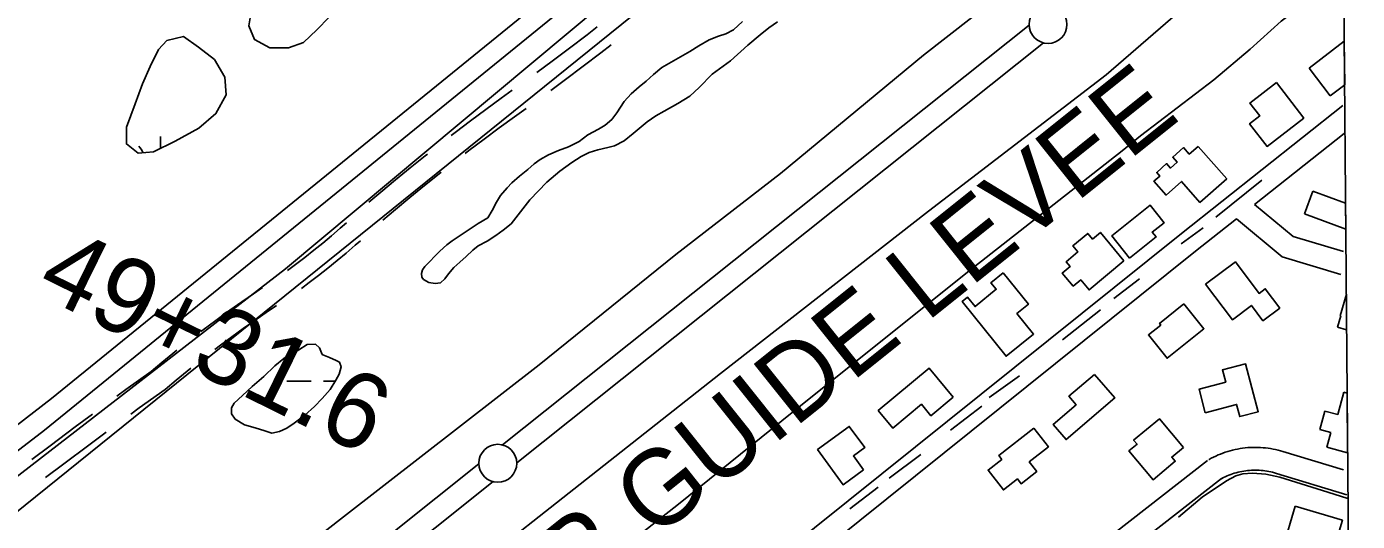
# Model space of a CAD drawing. Extents: x 3535183 to 3573198, y 534952 to 560562.
# Drawn here: x 3569207 to 3570964, y 550793 to 551446 of the extents above; entities that cross this region are included whole.
import ezdxf

# ---------------------------------------------------------------- set-up
doc = ezdxf.new("R2010")
doc.units = 0
for name, color, linetype in [('V-BLDG-OTLN', 7, 'Continuous'), ('V-GRID-FRAM', 7, 'Continuous'), ('V-LEVE-IDEN', 7, 'Continuous'), ('V-LEVE-TOET', 7, 'Continuous'), ('V-ROAD-CNTR', 7, 'Continuous'), ('V-SURV-IDEN', 7, 'Continuous'), ('V-SURV-LINE', 7, 'Continuous'), ('V-TOPO-SHOR', 7, 'Continuous'), ('V-UTIL-LINE', 7, 'Continuous'), ('V-WETL-SWMP', 7, 'Continuous')]:
    doc.layers.add(name, color=color, linetype=linetype)

msp = doc.modelspace()

# ---------------------------------------------------------------- linework, layer by layer
at = {"layer": 'V-BLDG-OTLN'}
for p, q in [((3570899.9, 551391.1), (3570946.3, 551426.6)), ((3570946.3, 551426.6), (3570946.8, 551369.1)), ((3570927.8, 551354.6), (3570899.9, 551391.1)), ((3570946.8, 551369.1), (3570927.8, 551354.6)), ((3570893.7, 551198.7), (3570904.9, 551228.9)), ((3570904.9, 551228.9), (3570948, 551213)), ((3570948, 551213), (3570948.3, 551178.5)), ((3570948.3, 551178.5), (3570893.7, 551198.7)), ((3570941, 551064.4), (3570949, 551092.8)), ((3570949, 551092.8), (3570949.3, 551046.1)), ((3570937.4, 551049.4), (3570941.5, 551064.3)), ((3570941.5, 551064.3), (3570941, 551064.4)), ((3570949.3, 551046.1), (3570937.4, 551049.4)), ((3570937.6, 550934.2), (3570945.6, 550963.8)), ((3570945.6, 550963.8), (3570950, 550962.6)), ((3570950, 550962.6), (3570950.6, 550883.6)), ((3570914.1, 550914.5), (3570920.7, 550938.7)), ((3570920.7, 550938.7), (3570937.6, 550934.2)), ((3570928.3, 550910.6), (3570914.1, 550914.5)), ((3570923, 550891.1), (3570928.3, 550910.6)), ((3570950.6, 550883.6), (3570923, 550891.1))]:
    msp.add_line(p, q, dxfattribs=at)
for points in [[(3570856.6, 551372), (3570892.7, 551325.2), (3570844.3, 551287.8), (3570821.2, 551317.7), (3570834.6, 551328.1), (3570821.6, 551345)], [(3570753.4, 551287.9), (3570791.2, 551245.1), (3570755.7, 551213.9), (3570731.3, 551241.6), (3570711, 551223.7), (3570695.1, 551241.8), (3570702.9, 551248.7), (3570698.7, 551253.6), (3570711.7, 551265.1), (3570716.8, 551259.2), (3570725.8, 551267.1), (3570719.9, 551273.8), (3570734, 551286.3), (3570741.6, 551277.6)], [(3570662.8, 551140.5), (3570639.4, 551169.8), (3570690.1, 551210.2), (3570708.4, 551187.2), (3570692.8, 551174.8), (3570697.8, 551168.5)], [(3570655.5, 551136.9), (3570609.5, 551098.5), (3570598.4, 551111.8), (3570588.5, 551103.6), (3570574.1, 551120.8), (3570584.3, 551129.4), (3570579.1, 551135.6), (3570594.6, 551148.6), (3570587.9, 551156.6), (3570607.7, 551173.1), (3570614, 551165.6), (3570624.3, 551174.3)], [(3570763.3, 551106.2), (3570802.5, 551135.6), (3570833.8, 551093.9), (3570842, 551100.1), (3570861.1, 551074.7), (3570838.8, 551058), (3570823.7, 551078.1), (3570798.5, 551059.2)], [(3570496, 551121), (3570529.4, 551079.7), (3570514.3, 551067.4), (3570536.1, 551040.4), (3570499.9, 551011.2), (3570441.8, 551083.2), (3570449, 551089), (3570458.9, 551076.7), (3570487, 551099.4), (3570480, 551108.1)], [(3570734.7, 551080.2), (3570761, 551047.3), (3570712.4, 551008.4), (3570687.8, 551039.2), (3570704.1, 551052.3), (3570702.4, 551054.4)], [(3570762.8, 550936.7), (3570754.7, 550967.6), (3570789.8, 550976.9), (3570785.5, 550993), (3570815.9, 551001), (3570832.6, 550937.9), (3570808.3, 550931.5), (3570804.1, 550947.6)], [(3570430.1, 550957), (3570400.8, 550932.7), (3570388.2, 550947.9), (3570350.3, 550916.5), (3570331.2, 550939.4), (3570398.5, 550995.2)], [(3570616.7, 550987.2), (3570643.3, 550956.1), (3570579.1, 550901.3), (3570562.1, 550921.3), (3570592.4, 550947.2), (3570582.9, 550958.4)], [(3570311.7, 550861.5), (3570284.8, 550841.8), (3570251.1, 550888), (3570293, 550918.7), (3570313.5, 550890.7), (3570298.4, 550879.7)], [(3570536.6, 550916.4), (3570555.8, 550891.7), (3570530.4, 550871.9), (3570540.3, 550859.2), (3570519.6, 550843), (3570514.8, 550849.3), (3570496.4, 550834.9), (3570476.1, 550861), (3570494.3, 550875.2), (3570490.4, 550880.3)], [(3570733.9, 550891), (3570718.6, 550878.1), (3570723.2, 550872.7), (3570693.9, 550848.2), (3570662.1, 550886.3), (3570672.7, 550895.1), (3570668.2, 550900.4), (3570702.3, 550928.8)], [(3570881.5, 550813.3), (3570943.7, 550794.8), (3570927.3, 550739.5), (3570865.1, 550758)]]:
    msp.add_lwpolyline(points, close=True, dxfattribs=at)
at = {"layer": 'V-GRID-FRAM'}
msp.add_lwpolyline([(3539245.8, 558535.3), (3570887.5, 558774.6), (3571033, 540592.1), (3539375.4, 540352.7), (3539245.8, 558535.3)], dxfattribs=at)
at = {"layer": 'V-LEVE-TOET'}
for points in [[(3568574.3, 549772.8), (3568699.5, 550006.5), (3568725.3, 550052.6), (3568744.2, 550082.1), (3568764.3, 550105.4), (3568785.9, 550128), (3568814.3, 550152), (3568848.3, 550173.8), (3568930.1, 550230.5), (3569050.1, 550319.3), (3569078.6, 550339.8), (3569121.6, 550376.1), (3569270.2, 550501.9), (3569397.9, 550609.4), (3569519.4, 550716.8), (3569625.5, 550799.5), (3569728.2, 550878.8), (3569883.6, 550999.8), (3570064, 551145.5), (3570202, 551252.1), (3570390.8, 551408.1), (3570518.4, 551507.9), (3570652.3, 551611.1), (3570783.5, 551719.2)], [(3570866.7, 551585.5), (3570632.1, 551382.2), (3570397.6, 551202.5), (3570122.9, 550988.5), (3569883.5, 550799.8), (3569665, 550627.5), (3569511, 550508.5), (3569259.2, 550315.1), (3569078.1, 550174.2), (3568917.1, 550048.4), (3568854.7, 549992.3), (3568833.1, 549965.5), (3568810, 549927.1), (3568793.2, 549889.2), (3568752.6, 549804), (3568679.2, 549666.5)]]:
    msp.add_lwpolyline(points, dxfattribs=at)
at = {"layer": 'V-ROAD-CNTR'}
for points in [[(3569880.5, 551385.2), (3569900.7, 551400.1), (3569923.9, 551417.4), (3569947, 551435), (3569960.4, 551445.3)], [(3569898.9, 551361.5), (3569918.6, 551376), (3569942, 551393.5), (3569965.3, 551411.1), (3569978.8, 551421.6)], [(3569767.7, 551302.3), (3569772.9, 551306.3), (3569793, 551321.5), (3569813.2, 551336.5), (3569833.5, 551351.3), (3569848.1, 551361.8)], [(3569786.1, 551278.6), (3569791.1, 551282.4), (3569811, 551297.5), (3569830.9, 551312.3), (3569851.1, 551327), (3569866.5, 551338)], [(3570731.3, 551173.2), (3570944.4, 551341.6)], [(3570827.9, 551211.3), (3570946, 551304.7)], [(3569659, 551214.1), (3569674.7, 551227.5), (3569694.1, 551243.6), (3569713.6, 551259.6), (3569733.2, 551275.3), (3569736.2, 551277.7)], [(3569677.4, 551190.4), (3569694, 551204.6), (3569713.2, 551220.5), (3569732.4, 551236.3), (3569751.9, 551251.8), (3569754.6, 551254)], [(3570945.3, 551149.3), (3570878.8, 551169.1), (3570827.9, 551211.3)], [(3569551.7, 551124.3), (3569562.3, 551132.2), (3569574.4, 551141.4), (3569586.3, 551150.8), (3569598.1, 551160.3), (3569609.8, 551170.1), (3569621.3, 551180), (3569629.4, 551187.2)], [(3570749.9, 551149.7), (3570803.8, 551192.3)], [(3570941.5, 551119.1), (3570864.3, 551142.2), (3570803.8, 551192.3)], [(3569570.1, 551100.6), (3569580.3, 551108.2), (3569592.7, 551117.7), (3569605, 551127.3), (3569617.2, 551137.2), (3569629.2, 551147.2), (3569641, 551157.4), (3569647.8, 551163.4)], [(3569807.3, 550432.5), (3570731.2, 551173.2)], [(3569826, 550409.1), (3570750, 551149.7)], [(3569437.3, 551043.6), (3569445.2, 551049.6), (3569460.4, 551060.9), (3569475.7, 551072), (3569491.2, 551082.9), (3569506.7, 551093.6), (3569518.7, 551101.7)], [(3569455.7, 551019.9), (3569463.2, 551025.6), (3569478.1, 551036.7), (3569493.2, 551047.6), (3569508.3, 551058.3), (3569523.6, 551068.8), (3569537.1, 551077.9)], [(3569326.3, 550958.4), (3569338.4, 550967.2), (3569371.6, 550991.2), (3569385.7, 551002.9), (3569400.4, 551014.8), (3569405.7, 551019.1)], [(3569344.7, 550934.7), (3569356, 550943), (3569390, 550967.5), (3569404.7, 550979.7), (3569419.1, 550991.4), (3569424.1, 550995.4)], [(3569214, 550874.8), (3569238.2, 550893.2), (3569271.5, 550918), (3569294.1, 550934.8)], [(3569232.4, 550851.1), (3569256.3, 550869.2), (3569289.4, 550894), (3569312.4, 550911)], [(3570865.2, 550885.4), (3570862.1, 550886.3), (3570858.9, 550887.2), (3570855.6, 550888), (3570852.3, 550888.7), (3570849, 550889.3), (3570845.7, 550889.8), (3570842.3, 550890.2), (3570839, 550890.5), (3570835.6, 550890.7), (3570832.3, 550890.9), (3570828.9, 550890.9), (3570825.5, 550890.9), (3570822.2, 550890.8), (3570818.8, 550890.6), (3570815.5, 550890.2), (3570812.1, 550889.8), (3570808.8, 550889.4), (3570805.5, 550888.8), (3570802.2, 550888.1), (3570798.9, 550887.4), (3570795.7, 550886.5), (3570792.4, 550885.6), (3570789.2, 550884.5), (3570786, 550883.4), (3570782.9, 550882.2), (3570779.8, 550881), (3570776.7, 550879.6), (3570773.7, 550878.2), (3570770.7, 550876.6), (3570767.8, 550875.1), (3570767.6, 550875)], [(3570945.4, 550861.3), (3570865.3, 550885.4)], [(3570765.7, 550873.7), (3570219.4, 550447.7)], [(3570856.7, 550856.7), (3570854.1, 550857.4), (3570851.6, 550858.1), (3570849.1, 550858.7), (3570846.6, 550859.2), (3570844.1, 550859.7), (3570841.6, 550860), (3570839, 550860.4), (3570836.5, 550860.6), (3570833.9, 550860.8), (3570831.4, 550860.9), (3570828.8, 550860.9), (3570826.3, 550860.9), (3570823.7, 550860.8), (3570821.2, 550860.6), (3570818.6, 550860.4), (3570816.1, 550860.1), (3570813.6, 550859.7), (3570811.1, 550859.3), (3570808.6, 550858.8), (3570806.1, 550858.2), (3570803.6, 550857.6), (3570801.1, 550856.9), (3570798.7, 550856.1), (3570796.3, 550855.2), (3570793.9, 550854.3), (3570791.6, 550853.4), (3570789.2, 550852.3), (3570786.9, 550851.2), (3570784.6, 550850.1), (3570782.3, 550848.8), (3570782.3, 550848.8)], [(3570784.1, 550850), (3570237.8, 550424.1)], [(3570949.6, 550828.6), (3570856.6, 550856.7)]]:
    msp.add_lwpolyline(points, dxfattribs=at)
at = {"layer": 'V-SURV-LINE'}
for points in [[(3569835.4, 550894.2), (3570530.4, 551447.9)], [(3570549.1, 551424.4), (3569854.1, 550870.7)], [(3568799.9, 550068.3), (3569804.2, 550869.3)], [(3569822.9, 550845.8), (3568818.6, 550044.9)]]:
    msp.add_lwpolyline(points, dxfattribs=at)
for centre in [(3570555.3, 551448.6), (3569829.1, 550870)]:
    msp.add_circle(centre, 25, dxfattribs=at)
at = {"layer": 'V-TOPO-SHOR'}
for p, q in [((3570837.4, 551243.2), (3570776.9, 551194.6)), ((3570760.1, 551180.5), (3570731.1, 551159.5)), ((3570676.1, 551113.3), (3570642, 551087.2)), ((3570624.7, 551072.2), (3570574.3, 551032.6)), ((3570517.8, 550985.4), (3570477.6, 550956.8)), ((3570467.9, 550945.3), (3570426.7, 550913.7)), ((3570387.5, 550881.6), (3570345.8, 550850.5)), ((3570331.1, 550838.5), (3570293.9, 550809.9))]:
    msp.add_line(p, q, dxfattribs=at)
for points in [[(3570945.6, 551516.1), (3570926.1, 551501.5), (3570863, 551452.9), (3570822, 551416.1), (3570773.9, 551375.5), (3570677.5, 551301.6)], [(3570198.2, 551452.1), (3570186.9, 551444.3), (3570175.2, 551435), (3570159, 551421.2), (3570136.4, 551400.8), (3570112.2, 551383), (3570094.8, 551365.3), (3570082.5, 551353.9), (3570066.9, 551344.3), (3570048.8, 551334.5), (3570037.9, 551328.3), (3570026.3, 551320.3), (3570007.9, 551305), (3569996.1, 551295.1), (3569983.3, 551288.5), (3569974.3, 551286.3), (3569961.1, 551283.3), (3569949.5, 551280), (3569939.1, 551274.5), (3569926.8, 551266.7), (3569911.2, 551255.3), (3569894, 551240.6), (3569871.4, 551217.5), (3569846.9, 551185.8), (3569836.3, 551177.5), (3569826.7, 551170.2), (3569814.9, 551162.9), (3569803.1, 551156.5), (3569796.1, 551151), (3569787.5, 551142.8), (3569778.9, 551135), (3569771.2, 551128.3), (3569764.2, 551119.8), (3569759.3, 551113.4), (3569753.7, 551108.1), (3569746.6, 551107.2), (3569738.2, 551108.2), (3569731.1, 551112.2), (3569728.8, 551115.5), (3569728.4, 551120.3), (3569729.6, 551124.9), (3569732.9, 551129.3), (3569752.6, 551149.9), (3569761.7, 551158.2), (3569769.1, 551163.5), (3569784.7, 551174), (3569803.3, 551186.1), (3569816, 551193.8), (3569821.9, 551203.3), (3569827.3, 551214.1), (3569832.9, 551223.3), (3569841.3, 551233.2), (3569847.8, 551239.8), (3569857.6, 551248.5), (3569868.7, 551257.2), (3569877.3, 551265), (3569885, 551270.7), (3569896.1, 551276.9), (3569909.1, 551282.3), (3569922.3, 551287.3), (3569936.5, 551294.4), (3569947.8, 551302.9), (3569961.8, 551310.4), (3569971, 551315.8), (3569979.4, 551323.2), (3569986, 551332.1)], [(3570045.5, 551392), (3570082.7, 551412.8), (3570094.3, 551420.5), (3570108.2, 551428.3), (3570120.2, 551433.1), (3570130, 551436.4), (3570140.2, 551441.5), (3570152, 551452.5)], [(3569986, 551332.1), (3569996, 551347.1), (3570005.1, 551357.2), (3570015.5, 551366.4), (3570025.1, 551373.9), (3570034.8, 551382.6), (3570045.5, 551392)], [(3568806.9, 549669.8), (3568807.6, 549671.9), (3568874.5, 549803.3), (3568937.1, 549919.5), (3568954.7, 549940.9), (3568984.7, 549964.2), (3569081, 550037.8), (3569107.5, 550052.9), (3569274.4, 550188.4), (3569407.7, 550292.9), (3569555, 550403.6), (3569591.4, 550438.8), (3569729.6, 550548.1), (3569902.1, 550686.4), (3570067.5, 550816.3), (3570231.2, 550947.9), (3570457.5, 551128.8), (3570652.9, 551282.1), (3570677.5, 551301.6)], [(3570951.1, 550823.6), (3570924.5, 550831.9), (3570861.3, 550851.5), (3570842.9, 550855.6), (3570824.9, 550857), (3570812.2, 550856.2), (3570802.9, 550853.6), (3570790.6, 550847), (3570758.5, 550825.2), (3570727.6, 550799)]]:
    msp.add_lwpolyline(points, dxfattribs=at)
at = {"layer": 'V-UTIL-LINE'}
for points in [[(3565844, 540552.9), (3566536.8, 542959.3), (3566600.3, 543171.5), (3566545.5, 543258.5), (3566611.7, 543523.5), (3566756.4, 543920.5), (3567664.2, 545976.5), (3567722, 546084.3), (3567726.5, 546290.7), (3567571.1, 546289.8), (3567678.6, 547410.2), (3567020.2, 547722), (3567668.7, 549051.1), (3567634.8, 549127.6), (3568079.6, 549920.2), (3568202.2, 550153.6), (3569240.2, 550955.3), (3570392.4, 551890.6), (3570938.8, 552364.2)], [(3565873.7, 540553.1), (3566563.6, 542961.2), (3566563.7, 542961.4), (3566622.1, 543169.5), (3566567.9, 543256.5), (3566645.8, 543532.2), (3566754.8, 543832.1), (3567684, 545957.9), (3567747.2, 546073.9), (3567750.5, 546307.3), (3567594.8, 546310.7), (3567709.4, 547423.7), (3567050.9, 547733.1), (3567703.9, 549055.8), (3567667, 549133), (3568103.3, 549907), (3568220.5, 550136.8), (3569231.1, 550913.6), (3570383.3, 551849.9), (3570939, 552332.1)], [(3570939.4, 552291.6), (3570849.1, 552211.5), (3569548.9, 551126.6), (3568625, 550412.5), (3568598.6, 550392.1), (3568238.5, 550116), (3568124.2, 549911.1), (3567700.4, 549152.4), (3566983.7, 547869), (3567517.4, 547561.1), (3569316.2, 545945.9), (3569331.4, 545867.9), (3569368.9, 543127), (3569352.8, 543013.2), (3569354.5, 542782.5), (3569354.6, 542779), (3569354.6, 542777.6), (3569352.7, 542706.1), (3569074.9, 542711.5), (3568970.1, 542218.9), (3568443.7, 540572.5)], [(3570939.9, 552222.4), (3570535.3, 551886.4), (3568260.8, 550054.4), (3568175.1, 549886.6), (3567095.5, 547774.9), (3567514.7, 547600.4), (3567916.8, 547434.9), (3567543.9, 546342.9), (3567623.7, 546336.5), (3568423.1, 546277.7), (3568456, 546292.7), (3568479.7, 546273.4), (3569276.9, 546236), (3569276.6, 546213.5), (3569327.2, 542794.5), (3569326.5, 542748.2), (3569070.1, 542749.3), (3568961.5, 542258.4), (3568428.1, 540572.4)]]:
    msp.add_lwpolyline(points, dxfattribs=at)
at = {"layer": 'V-WETL-SWMP'}
for p, q in [((3569574.3, 551426.6), (3569574.6, 551426.6)), ((3569383.9, 551285.3), (3569383.9, 551300.7)), ((3569550.9, 550978.4), (3569582.9, 550978.4)), ((3569598.9, 550978.4), (3569614.5, 550978.4))]:
    msp.add_line(p, q, dxfattribs=at)
for points in [[(3569592.7, 551538.5), (3569594, 551537.6), (3569603.1, 551550), (3569608.3, 551558.3), (3569615.9, 551560.5), (3569630, 551556.5), (3569641.7, 551548.5), (3569650.9, 551539), (3569655.4, 551526.7), (3569651.4, 551510.3), (3569638.3, 551487.3), (3569620.8, 551470.1), (3569606.4, 551458.4), (3569590.1, 551441.5), (3569572.9, 551424.9), (3569552.7, 551417.7), (3569528.2, 551417.6), (3569508, 551428.7), (3569500.7, 551446.7), (3569505.5, 551475.6), (3569525.4, 551501.8), (3569549.3, 551514.3), (3569566.6, 551520.9), (3569582.2, 551530)], [(3569414.2, 551432.6), (3569434.2, 551418.6), (3569455.3, 551402.2), (3569468.8, 551379.3), (3569470.5, 551355.9), (3569457.1, 551331), (3569434.5, 551312), (3569403.2, 551294.9), (3569374.7, 551280.8), (3569354.3, 551279.1), (3569339, 551291), (3569338.9, 551313.4), (3569350.7, 551343.8), (3569360.3, 551370.3), (3569370.4, 551393.4), (3569381.2, 551415.5), (3569392.4, 551427.4)], [(3569566.4, 551019.8), (3569577.5, 551026.5), (3569588.4, 551027.1), (3569593.7, 551022.4), (3569597.5, 551013.6), (3569598, 551013.1), (3569607, 551009.4), (3569616, 551005.6), (3569620.3, 551003.3), (3569622.6, 550997), (3569619.8, 550987.3), (3569615.3, 550979.7), (3569607.8, 550967.3), (3569597.3, 550955.2), (3569587.3, 550944.8), (3569574.5, 550933.6), (3569560.6, 550922.8), (3569550.6, 550916.4), (3569541.1, 550911.9), (3569530.7, 550909.9), (3569521.7, 550913), (3569509, 550916.8), (3569494.7, 550920.6), (3569482.5, 550928.3), (3569477.7, 550935), (3569477.6, 550943.1), (3569481.1, 550949.3), (3569492, 550959.4), (3569504.8, 550971.3), (3569520.4, 550984.4), (3569535, 550998.6), (3569546.7, 551008), (3569553.6, 551013), (3569564.3, 551018.2)]]:
    msp.add_lwpolyline(points, close=True, dxfattribs=at)
msp.add_arc((3569328.6, 551265.2), 35.2, 24.2455, 40.7718, dxfattribs=at)

# ---------------------------------------------------------------- texts
at = {"layer": 'V-LEVE-IDEN'}
msp.add_text('LOWER GUIDE LEVEE', height=100, rotation=38.6395, dxfattribs=at).set_placement((3569623, 550438.2))
at = {"layer": 'V-SURV-IDEN'}
msp.add_text('49+31.6', height=100, rotation=333.7638, dxfattribs=at).set_placement((3569216.7, 551095))

doc.saveas('drawing.dxf')
